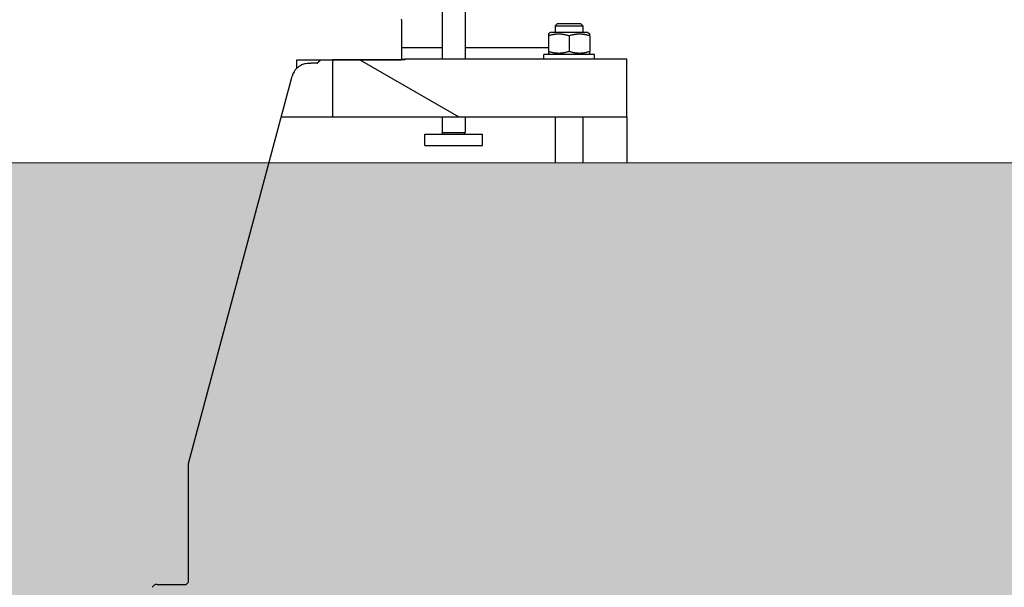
# Model space of a CAD drawing. Extents: x -89225 to 110569, y 13360 to 87647.
# Tile 474 of 478: x 100446 to 101299, y 77768 to 78260. Entities that reach past the tile are written whole.
import ezdxf

# ---------------------------------------------------------------- set-up
doc = ezdxf.new("R2010")
doc.units = 0
doc.layers.add('Beluchtingstank', color=253, linetype='Continuous')
doc.layers.add('INSTALLATIE', color=6, linetype='Continuous')

msp = doc.modelspace()

# ---------------------------------------------------------------- hatches: boundary and pattern name
at = {"layer": 'Beluchtingstank', "lineweight": 9, "ltscale": 0.01}
h = msp.add_hatch(dxfattribs=at)
h.set_pattern_fill('AR-CONC', color=256, style=0)
h.paths.add_polyline_path([(106923.2, 78135.99), (100661.83, 78135.99), (100282.2, 78135.99), (87461.83, 78135.99), (87082.2, 78135.99), (80820.84, 78135.99), (80820.84, 78235.99), (80617.11, 78235.99), (80617.11, 77735.99), (80922.79, 77735.99), (87195.15, 77735.99), (87348.88, 77735.99), (93747.02, 77735.99), (93997.02, 77735.99), (100395.15, 77735.99), (100548.88, 77735.99), (106821.25, 77735.99), (107126.92, 77735.99), (107126.92, 78235.99), (106923.2, 78235.99)])
at = {"layer": 'INSTALLATIE'}
h = msp.add_hatch(dxfattribs=at)
h.set_pattern_fill('ANSI31', color=256, scale=2540, angle=-75.00002, style=0)
h.set_pattern_definition([(330, (26738.4, 84288.65), (158.7501, 274.963), [])])
h.paths.add_polyline_path([(100227.02, 78175.99), (100227.02, 78225.49), (100167.52, 78225.49), (100164.52, 78225.49), (100164.52, 78225.99), (99972.02, 78225.99), (99972.02, 78175.99)])
h.paths.add_polyline_path([(100717.02, 78225.49), (100717.02, 78175.99), (100972.02, 78175.99), (100972.02, 78225.99), (100779.52, 78225.99), (100779.52, 78225.49), (100776.52, 78225.49)])

# ---------------------------------------------------------------- linework, layer by layer
at = {"layer": 'Beluchtingstank', "lineweight": 9, "ltscale": 0.01}
msp.add_line((106923.2, 78135.99), (80820.84, 78135.99), dxfattribs=at)
at = {"layer": 'INSTALLATIE'}
for p, q in [((100812.02, 78278.99), (100812.02, 78225.99)), ((100832.02, 78278.99), (100832.02, 78225.99)), ((100777.02, 78259.99), (100776.52, 78260.49)), ((100777.02, 78225.99), (100777.02, 78259.99)), ((100912.02, 78256.99), (100910.02, 78254.99)), ((100910.02, 78254.99), (100934.02, 78254.99)), ((100910.02, 78254.99), (100910.02, 78248.99)), ((100912.02, 78256.99), (100932.02, 78256.99)), ((100932.02, 78256.99), (100934.02, 78254.99)), ((100934.02, 78254.99), (100934.02, 78248.99)), ((100905.82, 78248.99), (100904.02, 78247.95)), ((100904.02, 78247.95), (100904.02, 78246.34)), ((100904.02, 78246.34), (100904.02, 78232.64)), ((100938.22, 78248.99), (100905.82, 78248.99)), ((100922.02, 78246.34), (100922.02, 78232.64)), ((100938.22, 78248.99), (100940.02, 78247.95)), ((100940.02, 78246.34), (100940.02, 78247.95)), ((100940.02, 78246.34), (100940.02, 78232.64)), ((100777.02, 78235.99), (100812.02, 78235.99)), ((100832.02, 78235.99), (100904.02, 78235.99)), ((100686.02, 78218.19), (100686.02, 78225.49)), ((100686.02, 78225.49), (100776.52, 78225.49)), ((100717.02, 78225.49), (100717.02, 78175.99)), ((100779.52, 78225.49), (100717.02, 78225.49)), ((100776.52, 78225.49), (100777.02, 78225.99)), ((100777.02, 78225.99), (100779.52, 78225.99)), ((100972.02, 78225.99), (100779.52, 78225.99)), ((100779.52, 78225.99), (100779.52, 78225.49)), ((100944.02, 78229.99), (100900.02, 78229.99)), ((100900.02, 78225.99), (100900.02, 78229.99)), ((100904.02, 78232.64), (100904.02, 78231.03)), ((100905.82, 78229.99), (100904.02, 78231.03)), ((100938.22, 78229.99), (100940.02, 78231.03)), ((100940.02, 78231.03), (100940.02, 78232.64)), ((100944.02, 78225.99), (100944.02, 78229.99)), ((100972.02, 78175.99), (100972.02, 78225.99)), ((100696.21, 78222.49), (100698.02, 78222.49)), ((100703.71, 78222.49), (100698.02, 78222.49)), ((100592.02, 77875.49), (100682.04, 78211.37)), ((100672.55, 78175.99), (100717.02, 78175.99)), ((100717.02, 78175.99), (100972.02, 78175.99)), ((100812.02, 78175.99), (100812.02, 78162.49)), ((100832.02, 78175.99), (100832.02, 78162.49)), ((100910.02, 78175.99), (100910.02, 78135.99)), ((100934.02, 78175.99), (100934.02, 78135.99)), ((100972.02, 78175.99), (100972.02, 78135.99)), ((100797.02, 78160.99), (100847.02, 78160.99)), ((100797.02, 78150.99), (100797.02, 78160.99)), ((100812.02, 78162.49), (100832.02, 78162.49)), ((100812.88, 78160.99), (100812.02, 78162.49)), ((100831.15, 78160.99), (100832.02, 78162.49)), ((100847.02, 78150.99), (100847.02, 78160.99)), ((100797.02, 78150.99), (100847.02, 78150.99)), ((100592.02, 77772.49), (100592.02, 77875.49)), ((100590.02, 77770.49), (100592.02, 77772.49)), ((100564.92, 77770.49), (100590.02, 77770.49))]:
    msp.add_line(p, q, dxfattribs=at)
for centre, radius, start, end in [((100696.52, 78207.49), 15, 134.4763, 164.99667), ((100564.92, 77765.49), 5, 90, 150.25512)]:
    msp.add_arc(centre, radius, start, end, dxfattribs=at)
for points, knots in [([(100904.02, 78246.34), (100904.38, 78246.46), (100904.75, 78246.58), (100905.12, 78246.69), (100905.49, 78246.8), (100905.85, 78246.91), (100906.23, 78247.01), (100906.6, 78247.11), (100906.97, 78247.2), (100907.34, 78247.28), (100907.71, 78247.37), (100908.09, 78247.45), (100908.46, 78247.52), (100908.65, 78247.55), (100908.84, 78247.58), (100909.03, 78247.62), (100909.22, 78247.65), (100909.4, 78247.68), (100909.59, 78247.7), (100909.78, 78247.73), (100909.97, 78247.76), (100910.16, 78247.78), (100910.35, 78247.8), (100910.54, 78247.82), (100910.73, 78247.84), (100910.92, 78247.86), (100911.11, 78247.87), (100911.3, 78247.89), (100911.49, 78247.9), (100911.68, 78247.91), (100911.87, 78247.92), (100912.06, 78247.93), (100912.25, 78247.94), (100912.45, 78247.94), (100912.64, 78247.95), (100912.83, 78247.95), (100913.02, 78247.95), (100913.21, 78247.95), (100913.4, 78247.95), (100913.59, 78247.94), (100913.78, 78247.94), (100913.97, 78247.93), (100914.16, 78247.92), (100914.35, 78247.91), (100914.54, 78247.9), (100914.73, 78247.89), (100914.92, 78247.87), (100915.11, 78247.86), (100915.3, 78247.84), (100915.49, 78247.82), (100915.68, 78247.8), (100915.87, 78247.78), (100916.06, 78247.76), (100916.25, 78247.73), (100916.43, 78247.7), (100916.62, 78247.68), (100916.81, 78247.65), (100917, 78247.62), (100917.19, 78247.59), (100917.38, 78247.55), (100917.56, 78247.52), (100917.75, 78247.48), (100917.94, 78247.45), (100918.13, 78247.41), (100918.31, 78247.37), (100918.5, 78247.33), (100918.69, 78247.28), (100919.06, 78247.2), (100919.43, 78247.11), (100919.81, 78247.01), (100920.18, 78246.91), (100920.55, 78246.8), (100920.92, 78246.69), (100921.28, 78246.58), (100921.65, 78246.46), (100922.02, 78246.34)], [0, 0, 0, 0, 1.318722, 1.318722, 1.318722, 2.636959, 2.636959, 2.636959, 3.9544, 3.9544, 3.9544, 5.271114, 5.271114, 5.271114, 5.930011, 5.930011, 5.930011, 6.58963, 6.58963, 6.58963, 7.24981, 7.24981, 7.24981, 7.910388, 7.910388, 7.910388, 8.571205, 8.571205, 8.571205, 9.232104, 9.232104, 9.232104, 9.892934, 9.892934, 9.892934, 10.553554, 10.553554, 10.553554, 11.213831, 11.213831, 11.213831, 11.873648, 11.873648, 11.873648, 12.5329, 12.5329, 12.5329, 13.191507, 13.191507, 13.191507, 13.849853, 13.849853, 13.849853, 14.508492, 14.508492, 14.508492, 15.16745, 15.16745, 15.16745, 15.826719, 15.826719, 15.826719, 16.486265, 16.486265, 16.486265, 17.146028, 17.146028, 17.146028, 18.465848, 18.465848, 18.465848, 19.785255, 19.785255, 19.785255, 21.103014, 21.103014, 21.103014, 21.103014]), ([(100922.02, 78246.34), (100922.38, 78246.46), (100922.75, 78246.58), (100923.12, 78246.69), (100923.48, 78246.8), (100923.85, 78246.91), (100924.23, 78247.01), (100924.6, 78247.11), (100924.97, 78247.2), (100925.34, 78247.28), (100925.53, 78247.33), (100925.72, 78247.37), (100925.9, 78247.41), (100926.09, 78247.45), (100926.28, 78247.48), (100926.47, 78247.52), (100926.66, 78247.55), (100926.84, 78247.59), (100927.03, 78247.62), (100927.22, 78247.65), (100927.41, 78247.68), (100927.6, 78247.7), (100927.79, 78247.73), (100927.98, 78247.76), (100928.16, 78247.78), (100928.35, 78247.8), (100928.54, 78247.82), (100928.73, 78247.84), (100928.92, 78247.86), (100929.11, 78247.87), (100929.3, 78247.89), (100929.49, 78247.9), (100929.68, 78247.91), (100929.87, 78247.92), (100930.06, 78247.93), (100930.25, 78247.94), (100930.44, 78247.94), (100930.63, 78247.95), (100930.82, 78247.95), (100931.01, 78247.95), (100931.2, 78247.95), (100931.4, 78247.95), (100931.59, 78247.94), (100931.78, 78247.94), (100931.97, 78247.93), (100932.16, 78247.92), (100932.35, 78247.91), (100932.54, 78247.9), (100932.73, 78247.89), (100932.92, 78247.87), (100933.11, 78247.86), (100933.3, 78247.84), (100933.49, 78247.82), (100933.68, 78247.8), (100933.87, 78247.78), (100934.06, 78247.76), (100934.25, 78247.73), (100934.44, 78247.7), (100934.63, 78247.68), (100934.82, 78247.65), (100935, 78247.62), (100935.19, 78247.58), (100935.38, 78247.55), (100935.57, 78247.52), (100935.94, 78247.45), (100936.32, 78247.37), (100936.69, 78247.28), (100937.06, 78247.2), (100937.44, 78247.11), (100937.81, 78247.01), (100938.18, 78246.91), (100938.55, 78246.8), (100938.91, 78246.69), (100939.28, 78246.58), (100939.65, 78246.46), (100940.02, 78246.34)], [0, 0, 0, 0, 1.317758, 1.317758, 1.317758, 2.637165, 2.637165, 2.637165, 3.956986, 3.956986, 3.956986, 4.616748, 4.616748, 4.616748, 5.276294, 5.276294, 5.276294, 5.935563, 5.935563, 5.935563, 6.594521, 6.594521, 6.594521, 7.253161, 7.253161, 7.253161, 7.911507, 7.911507, 7.911507, 8.570113, 8.570113, 8.570113, 9.229366, 9.229366, 9.229366, 9.889183, 9.889183, 9.889183, 10.54946, 10.54946, 10.54946, 11.21008, 11.21008, 11.21008, 11.87091, 11.87091, 11.87091, 12.531808, 12.531808, 12.531808, 13.192625, 13.192625, 13.192625, 13.853204, 13.853204, 13.853204, 14.513384, 14.513384, 14.513384, 15.173003, 15.173003, 15.173003, 15.8319, 15.8319, 15.8319, 17.148613, 17.148613, 17.148613, 18.466055, 18.466055, 18.466055, 19.784292, 19.784292, 19.784292, 21.103014, 21.103014, 21.103014, 21.103014]), ([(100922.02, 78232.64), (100921.65, 78232.52), (100921.28, 78232.4), (100920.92, 78232.29), (100920.55, 78232.18), (100920.18, 78232.07), (100919.81, 78231.97), (100919.43, 78231.87), (100919.06, 78231.78), (100918.69, 78231.7), (100918.5, 78231.65), (100918.31, 78231.61), (100918.13, 78231.57), (100917.94, 78231.53), (100917.75, 78231.5), (100917.56, 78231.46), (100917.38, 78231.43), (100917.19, 78231.39), (100917, 78231.36), (100916.81, 78231.33), (100916.62, 78231.3), (100916.43, 78231.28), (100916.25, 78231.25), (100916.06, 78231.22), (100915.87, 78231.2), (100915.68, 78231.18), (100915.49, 78231.16), (100915.3, 78231.14), (100915.11, 78231.12), (100914.92, 78231.11), (100914.73, 78231.09), (100914.54, 78231.08), (100914.35, 78231.07), (100914.16, 78231.06), (100913.97, 78231.05), (100913.78, 78231.04), (100913.59, 78231.04), (100913.4, 78231.03), (100913.21, 78231.03), (100913.02, 78231.03), (100912.83, 78231.03), (100912.64, 78231.03), (100912.45, 78231.04), (100912.25, 78231.04), (100912.06, 78231.05), (100911.87, 78231.06), (100911.68, 78231.07), (100911.49, 78231.08), (100911.3, 78231.09), (100911.11, 78231.11), (100910.92, 78231.12), (100910.73, 78231.14), (100910.54, 78231.16), (100910.35, 78231.18), (100910.16, 78231.2), (100909.97, 78231.22), (100909.78, 78231.25), (100909.59, 78231.28), (100909.4, 78231.3), (100909.22, 78231.33), (100909.03, 78231.36), (100908.84, 78231.4), (100908.65, 78231.43), (100908.46, 78231.46), (100908.09, 78231.53), (100907.71, 78231.61), (100907.34, 78231.7), (100906.97, 78231.78), (100906.6, 78231.87), (100906.23, 78231.97), (100905.85, 78232.07), (100905.49, 78232.18), (100905.12, 78232.29), (100904.75, 78232.4), (100904.38, 78232.51), (100904.02, 78232.64)], [0, 0, 0, 0, 1.317758, 1.317758, 1.317758, 2.637165, 2.637165, 2.637165, 3.956986, 3.956986, 3.956986, 4.616748, 4.616748, 4.616748, 5.276294, 5.276294, 5.276294, 5.935563, 5.935563, 5.935563, 6.594521, 6.594521, 6.594521, 7.253161, 7.253161, 7.253161, 7.911507, 7.911507, 7.911507, 8.570113, 8.570113, 8.570113, 9.229366, 9.229366, 9.229366, 9.889183, 9.889183, 9.889183, 10.54946, 10.54946, 10.54946, 11.21008, 11.21008, 11.21008, 11.87091, 11.87091, 11.87091, 12.531808, 12.531808, 12.531808, 13.192625, 13.192625, 13.192625, 13.853204, 13.853204, 13.853204, 14.513384, 14.513384, 14.513384, 15.173003, 15.173003, 15.173003, 15.8319, 15.8319, 15.8319, 17.148613, 17.148613, 17.148613, 18.466055, 18.466055, 18.466055, 19.784292, 19.784292, 19.784292, 21.103014, 21.103014, 21.103014, 21.103014]), ([(100940.02, 78232.64), (100939.65, 78232.52), (100939.28, 78232.4), (100938.92, 78232.29), (100938.55, 78232.18), (100938.18, 78232.07), (100937.81, 78231.97), (100937.43, 78231.87), (100937.06, 78231.78), (100936.69, 78231.7), (100936.5, 78231.65), (100936.31, 78231.61), (100936.13, 78231.57), (100935.94, 78231.53), (100935.75, 78231.5), (100935.56, 78231.46), (100935.38, 78231.43), (100935.19, 78231.39), (100935, 78231.36), (100934.81, 78231.33), (100934.62, 78231.3), (100934.43, 78231.28), (100934.25, 78231.25), (100934.06, 78231.22), (100933.87, 78231.2), (100933.68, 78231.18), (100933.49, 78231.16), (100933.3, 78231.14), (100933.11, 78231.12), (100932.92, 78231.11), (100932.73, 78231.09), (100932.54, 78231.08), (100932.35, 78231.07), (100932.16, 78231.06), (100931.97, 78231.05), (100931.78, 78231.04), (100931.59, 78231.04), (100931.4, 78231.03), (100931.21, 78231.03), (100931.02, 78231.03), (100930.83, 78231.03), (100930.64, 78231.03), (100930.45, 78231.04), (100930.25, 78231.04), (100930.06, 78231.05), (100929.87, 78231.06), (100929.68, 78231.07), (100929.49, 78231.08), (100929.3, 78231.09), (100929.11, 78231.11), (100928.92, 78231.12), (100928.73, 78231.14), (100928.54, 78231.16), (100928.35, 78231.18), (100928.16, 78231.2), (100927.97, 78231.22), (100927.78, 78231.25), (100927.59, 78231.28), (100927.4, 78231.3), (100927.22, 78231.33), (100927.03, 78231.36), (100926.84, 78231.4), (100926.65, 78231.43), (100926.46, 78231.46), (100926.09, 78231.53), (100925.71, 78231.61), (100925.34, 78231.7), (100924.97, 78231.78), (100924.6, 78231.87), (100924.23, 78231.97), (100923.85, 78232.07), (100923.49, 78232.18), (100923.12, 78232.29), (100922.75, 78232.4), (100922.38, 78232.51), (100922.02, 78232.64)], [0, 0, 0, 0, 1.317758, 1.317758, 1.317758, 2.637165, 2.637165, 2.637165, 3.956986, 3.956986, 3.956986, 4.616748, 4.616748, 4.616748, 5.276294, 5.276294, 5.276294, 5.935563, 5.935563, 5.935563, 6.594521, 6.594521, 6.594521, 7.253161, 7.253161, 7.253161, 7.911507, 7.911507, 7.911507, 8.570113, 8.570113, 8.570113, 9.229366, 9.229366, 9.229366, 9.889183, 9.889183, 9.889183, 10.54946, 10.54946, 10.54946, 11.21008, 11.21008, 11.21008, 11.87091, 11.87091, 11.87091, 12.531808, 12.531808, 12.531808, 13.192625, 13.192625, 13.192625, 13.853204, 13.853204, 13.853204, 14.513384, 14.513384, 14.513384, 15.173003, 15.173003, 15.173003, 15.8319, 15.8319, 15.8319, 17.148613, 17.148613, 17.148613, 18.466055, 18.466055, 18.466055, 19.784292, 19.784292, 19.784292, 21.103014, 21.103014, 21.103014, 21.103014]), ([(100686.02, 78218.19), (100686.02, 78218.19), (100686.02, 78218.19), (100686.02, 78218.19), (100686.02, 78218.2), (100686.02, 78218.2), (100686.03, 78218.21), (100686.06, 78218.24), (100686.11, 78218.29), (100686.39, 78218.57), (100686.78, 78218.95), (100688.02, 78219.95), (100689.03, 78220.65), (100691.36, 78221.7), (100692.53, 78222.08), (100694.6, 78222.42), (100695.4, 78222.49), (100696.21, 78222.49)], [-2.49656, -2.49656, -2.49656, -2.49656, -2.492665, -2.492665, -2.477198, -2.477198, -2.452009, -2.452009, -2.373604, -2.373604, -2.14701, -2.14701, -1.8408, -1.8408, -1.601699, -1.601699, -1.459912, -1.459912, -1.459912, -1.459912])]:
    msp.add_open_spline(points, degree=3, knots=knots, dxfattribs=at)
msp.add_rational_spline([(100703.71, 78222.49), (100705.2, 78223.98), (100706.71, 78225.49)], [1.00001850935, 1.00003907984, 1.00001827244], degree=2, dxfattribs=at)

doc.saveas('drawing.dxf')
